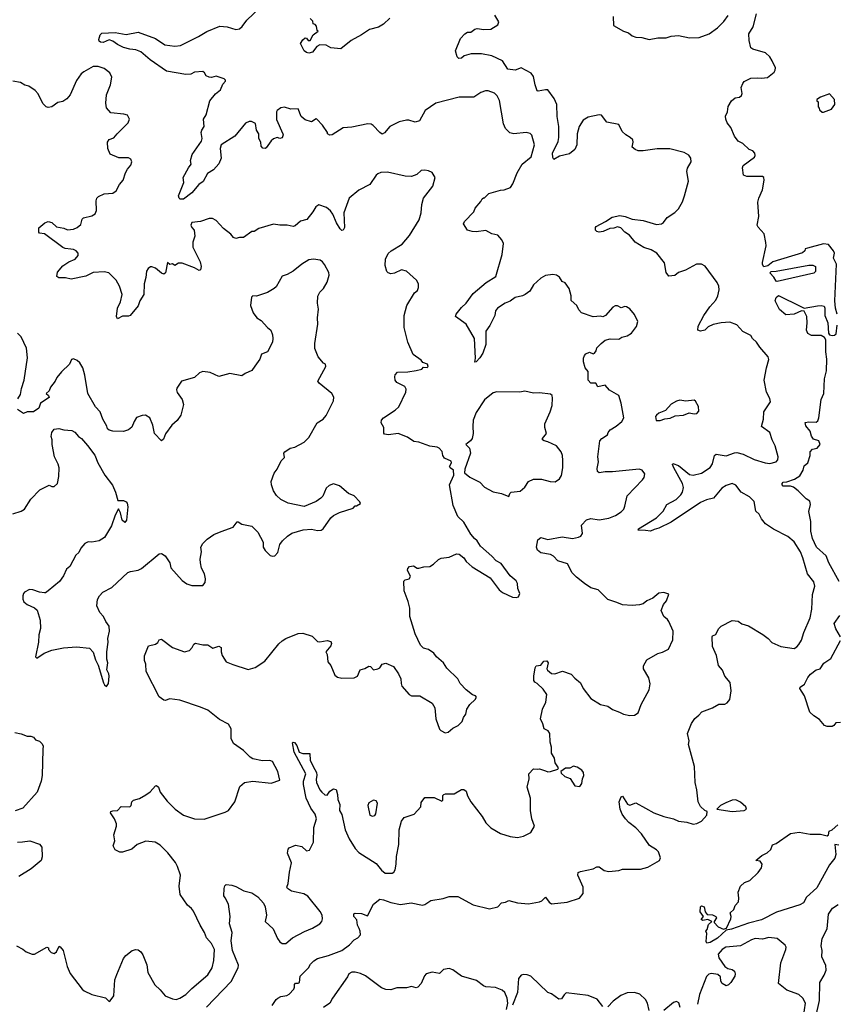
# Model space of a CAD drawing. Extents: x 2086813 to 2278017, y 548126 to 753336.
# Tile 334 of 461: x 2183092 to 2189789, y 714915 to 722990. Entities that reach past the tile are written whole.
import ezdxf

# ---------------------------------------------------------------- set-up
doc = ezdxf.new("R2010")
doc.units = 0

msp = doc.modelspace()

# ---------------------------------------------------------------- linework, layer by layer
at = {"layer": '0CON10XD'}
for points in [[(2186803.6, 721253.6), (2186763.6, 721263.6), (2186733.3, 721315), (2186740, 721335), (2186817.5, 721415), (2186827.5, 721445), (2186875, 721500), (2186885, 721520), (2186895, 721530), (2186905, 721530), (2186940, 721565), (2187035, 721592.5), (2187065, 721593.3), (2187117.5, 721615), (2187135.9, 721644.1), (2187173.1, 721735), (2187213.3, 721805), (2187286.9, 721865), (2187314.2, 721965), (2187291.7, 722041.7), (2187277.7, 722057.7), (2187245, 722063.8), (2187145, 722052.9), (2187113.4, 722063.4), (2187077.6, 722097.6), (2187061.4, 722135), (2187028.3, 722328.3), (2187008, 722365), (2186985, 722386.2), (2186935.7, 722405.7), (2186912.3, 722407.7), (2186875, 722393.3), (2186815.6, 722354.4), (2186697.5, 722355), (2186504, 722305), (2186418, 722245), (2186370.7, 722159.3), (2186335, 722150), (2186285, 722165.8), (2186265, 722165.8), (2186205, 722151.1), (2186127, 722113), (2186085, 722060.8), (2186065, 722051.4), (2186045, 722064.3), (2185992.5, 722122.5), (2185974.4, 722134.4), (2185946.8, 722136.8), (2185815, 722108.1), (2185745, 722104), (2185655, 722046.7), (2185635, 722043.3), (2185617.5, 722055), (2185616.1, 722066.1), (2185576.7, 722125), (2185530, 722175), (2185523, 722177), (2185485, 722152.5), (2185435, 722170), (2185400, 722195), (2185375, 722260), (2185315, 722256.7), (2185263.9, 722273.9), (2185235, 722268), (2185204.3, 722245.7), (2185198.8, 722235), (2185198.3, 722171.7), (2185251.2, 722055), (2185253.8, 722045), (2185245, 722020), (2185225, 722016.7), (2185205, 722023.8), (2185175, 722013.8), (2185155, 721996.7), (2185115, 721940), (2185105, 721933.3), (2185086.1, 721936.1), (2185072.7, 721952.7), (2185070, 721985), (2185053.3, 722015), (2185053.3, 722055), (2185033.3, 722085), (2185025, 722137.5), (2184993.6, 722156.4), (2184975, 722156.2), (2184945, 722141.2), (2184855.8, 722034.2), (2184745, 721962.5), (2184735.5, 721935), (2184743.8, 721855), (2184725, 721808), (2184681.7, 721758.3), (2184632.6, 721727.4), (2184597.6, 721662.4), (2184562.7, 721637.3), (2184505, 721570.8), (2184435, 721517.5), (2184407.7, 721517.7), (2184400, 721525), (2184396.2, 721545), (2184438.8, 721655), (2184433.8, 721695), (2184476, 721774), (2184497.5, 721805), (2184493.3, 721835), (2184506.7, 721885), (2184583.3, 721995), (2184590, 722015), (2184581.2, 722065), (2184586.7, 722085), (2184606.4, 722113.6), (2184601.2, 722175), (2184620.5, 722209.5), (2184650.6, 722325), (2184697.4, 722382.6), (2184738.8, 722415), (2184759.3, 722460.7), (2184780, 722485), (2184780, 722495), (2184770, 722505), (2184705, 722525.8), (2184665, 722516.2), (2184645, 722518.8), (2184620.7, 722530.7), (2184608.8, 722555), (2184595, 722566), (2184525, 722560), (2184495, 722544.3), (2184455, 722541.1), (2184296.6, 722566.6), (2184161.4, 722661.4), (2184085, 722725.5), (2184045, 722742.1), (2183995, 722747.3), (2183945, 722761.3), (2183895, 722786.5), (2183856.2, 722815), (2183826.4, 722823.6), (2183776.7, 722803.3), (2183755, 722806.2), (2183744, 722815), (2183741.7, 722828.3), (2183751.2, 722865), (2183765, 722879.2), (2183875, 722885.4), (2183965, 722869.5), (2184065, 722887.5), (2184205, 722836.7), (2184283.8, 722783.8), (2184365, 722771.8), (2184411.7, 722778.3), (2184558.3, 722851.7), (2184626.2, 722893.8), (2184734.1, 722935.9), (2184795, 722932.3), (2184865, 722908.5), (2184894, 722915), (2184917.8, 722935), (2184954.6, 722985.4), (2185061.8, 723088.2)], [(2189797.5, 720575), (2189782.5, 720625), (2189777.5, 720685), (2189790, 720985), (2189767.5, 721035), (2189773.3, 721075), (2189766.7, 721095), (2189725, 721147.5), (2189685, 721152.5), (2189553, 721117), (2189535, 721110), (2189530, 721095), (2189511.7, 721078.3), (2189270, 721005), (2189227.9, 720972.1), (2189195, 720964.3), (2189185, 720983.3), (2189185, 721000), (2189213.4, 721135), (2189212.3, 721162.3), (2189197.5, 721235), (2189147.9, 721287.9), (2189139.2, 721305), (2189155.3, 721374.7), (2189146.8, 721493.2), (2189153.8, 721525), (2189184.7, 721595), (2189198.8, 721675), (2189195.6, 721695), (2189184.5, 721704.5), (2189054.6, 721704.6), (2189029.2, 721715), (2189020.9, 721775), (2189026.7, 721795), (2189117.3, 721862.7), (2189122.7, 721875), (2189120, 721895), (2189105, 721914.4), (2189075, 721926.5), (2189022.5, 721975), (2188984.6, 721994.6), (2188955, 722035.8), (2188923.6, 722105), (2188895.5, 722145), (2188882.3, 722175), (2188881.5, 722198.5), (2188896.7, 722235), (2188902.6, 722277.4), (2188930.8, 722325), (2188961.2, 722348.8), (2188995, 722355.7), (2189012.4, 722367.6), (2189017.1, 722385), (2189010, 722435), (2189022.1, 722467.9), (2189035, 722482.5), (2189089.1, 722510.9), (2189145, 722514.4), (2189175, 722509.5), (2189225, 722516.9), (2189279.1, 722560.9), (2189288.6, 722575), (2189290, 722595), (2189263.6, 722653.6), (2189245.5, 722685.5), (2189208.2, 722718.2), (2189105, 722747.5), (2189088.3, 722758.3), (2189075, 722820), (2189072.5, 722875), (2189108.1, 722931.9), (2189135, 723036.7)], [(2186128.4, 723001.6), (2186075, 722954.5), (2186035, 722928.2), (2185959.9, 722910.1), (2185896.9, 722865), (2185810.6, 722819.4), (2185725, 722751.1), (2185645, 722760), (2185605, 722780), (2185555, 722782.9), (2185529.1, 722770.9), (2185495, 722722.5), (2185465, 722716), (2185445, 722720), (2185424.2, 722734.2), (2185396.7, 722795), (2185413.3, 722825), (2185435, 722840), (2185445, 722837.5), (2185458.3, 722818.3), (2185475, 722820), (2185500, 722865), (2185540, 722895), (2185532.5, 722902.5), (2185527, 722937), (2185515, 722950), (2185500, 722955), (2185497, 722977), (2185475, 723000)], [(2187582.5, 715752.5), (2187683.6, 715786.4), (2187712.5, 715825), (2187713.3, 715875), (2187670, 715975), (2187672.5, 715995), (2187692.5, 716005), (2187795, 716026), (2187826.4, 716043.6), (2187845, 716042.5), (2187885, 716012.5), (2187925, 716003.3), (2188005, 716013.8), (2188036.4, 716023.6), (2188185, 716022.5), (2188245, 716040), (2188340, 716095), (2188348, 716115), (2188330.8, 716165), (2188315, 716181.4), (2188257.8, 716217.8), (2188192.1, 716312.1), (2188145, 716361.4), (2188087.5, 716405), (2188060, 716435), (2188032.5, 716475), (2188017.1, 716515), (2188009.4, 716575), (2188024.4, 716615.6), (2188035, 716622.5), (2188076.4, 716556.4), (2188095, 716547.5), (2188145, 716567.5), (2188225, 716522.5), (2188292.5, 716485), (2188375, 716454.3), (2188455, 716437.5), (2188495, 716417.5), (2188565, 716410), (2188615, 716393.3), (2188645, 716398.8), (2188685, 716416.7), (2188727.5, 716465), (2188730, 716495), (2188710, 716505), (2188675, 716537.5), (2188656.7, 716575), (2188646.2, 716675), (2188630.8, 716735), (2188625.8, 716865.8), (2188577.5, 717045), (2188582.5, 717075), (2188568.8, 717135), (2188601.2, 717218.8), (2188630.3, 717259.7), (2188662.5, 717285), (2188687.5, 717315), (2188775, 717346.7), (2188825, 717377.5), (2188875, 717377.5), (2188895, 717387.5), (2188915.9, 717414.1), (2188926.2, 717485), (2188918.8, 717555), (2188876.2, 717605), (2188856, 717655), (2188824.2, 717695), (2188806, 717775), (2188775, 717850), (2188770.7, 717929.3), (2188773.9, 717936.1), (2188801.7, 717948.3), (2188823.8, 717995), (2188844.2, 718015.8), (2188935, 718063.8), (2188985, 718056.7), (2189015, 718036.2), (2189069.7, 718019.7), (2189187.6, 717947.6), (2189231.2, 717915), (2189261.3, 717881.3), (2189335, 717850.8), (2189445, 717834.3), (2189465, 717846), (2189480.8, 717865), (2189505, 717901.2), (2189523.4, 717965), (2189575.4, 718085), (2189589.6, 718155), (2189594.4, 718275), (2189614.5, 718345), (2189605, 718378.8), (2189554.4, 718445), (2189516, 718576), (2189495.5, 718625), (2189445, 718706.9), (2189392.1, 718752.1), (2189275, 718812), (2189208, 718855), (2189175.7, 718895.7), (2189155.6, 718935.6), (2189130.5, 718960.5), (2189115, 719038.8), (2189076.8, 719076.8), (2189008, 719115), (2188965, 719172.9), (2188935, 719186.7), (2188885, 719170.6), (2188850.7, 719149.3), (2188783.5, 719066.5), (2188725, 719053.1), (2188675, 719031.4), (2188435, 718867.8), (2188335, 718818.8), (2188295, 718810), (2188265, 718796), (2188225, 718801.9), (2188165, 718802.5), (2188166.7, 718815), (2188314.7, 718905.3), (2188369.4, 718960.6), (2188400.6, 719015), (2188475.6, 719055), (2188515, 719093.3), (2188528.5, 719115), (2188535.3, 719154.7), (2188526.9, 719185), (2188457.3, 719315), (2188447, 719343), (2188450, 719350), (2188495, 719333.3), (2188585, 719260.5), (2188615, 719254.5), (2188685, 719270), (2188755, 719318.6), (2188772.8, 719347.2), (2188789.4, 719415), (2188805, 719428.1), (2188885, 719413.8), (2188955, 719438.5), (2188975, 719439.6), (2189025, 719427.7), (2189115, 719381.8), (2189205, 719354.5), (2189245, 719349.5), (2189295, 719363.1), (2189308.8, 719381.2), (2189312.5, 719405), (2189287.1, 719495), (2189262.5, 719545), (2189244.3, 719605), (2189175.8, 719655), (2189192.5, 719715), (2189195.8, 719775), (2189250, 719855), (2189245, 719882.5), (2189218, 719935), (2189197.5, 720035), (2189216, 720135), (2189236.1, 720203.9), (2189230, 720225), (2189162, 720305), (2189136, 720345), (2189103.3, 720375), (2189089.3, 720399.3), (2189022.7, 720432.7), (2188975, 720488.8), (2188915, 720509.2), (2188845, 720504.4), (2188780.6, 720489.4), (2188739.3, 720470.7), (2188710, 720445), (2188675.6, 720435.6), (2188653.2, 720443.2), (2188656.1, 720476.1), (2188704.3, 720565), (2188752.5, 720635), (2188800.9, 720689.1), (2188818, 720725), (2188828, 720775), (2188826, 720805), (2188812.5, 720835), (2188715, 720968.8), (2188685, 720984.2), (2188643.9, 720983.9), (2188552.9, 720937.1), (2188495, 720915.6), (2188465, 720891.5), (2188415, 720886.7), (2188395, 720917.5), (2188381.4, 720995), (2188316.7, 721075), (2188272, 721102), (2188211.1, 721121.1), (2188141.2, 721165), (2188092.7, 721222.7), (2188055, 721246.2), (2188022.1, 721282.1), (2187995, 721290.8), (2187965, 721280), (2187931.3, 721278.7), (2187878.1, 721251.9), (2187845, 721246.4), (2187825, 721252.1), (2187814.3, 721264.3), (2187814.1, 721285), (2187820.6, 721295), (2187896.1, 721333.9), (2187950.2, 721369.8), (2188013.1, 721383.1), (2188057, 721377), (2188115, 721352.9), (2188205, 721343.1), (2188315, 721310), (2188355, 721316.7), (2188373, 721327), (2188403.6, 721366.4), (2188465, 721407.5), (2188495, 721440), (2188527.5, 721495), (2188545.8, 721545), (2188577, 721667), (2188562.5, 721745), (2188568.3, 721771.7), (2188598.8, 721825), (2188596.2, 721855), (2188579.5, 721879.5), (2188540.5, 721900.5), (2188425, 721930), (2188319.1, 721930.9), (2188205, 721914.4), (2188165, 721915.8), (2188140, 721925), (2188114.2, 721944.2), (2188123.8, 721985), (2188121.2, 722005), (2188100, 722025), (2188064.4, 722045), (2188034.2, 722074.2), (2188005, 722130.6), (2187908.8, 722148.8), (2187865, 722206.2), (2187845, 722210.3), (2187755, 722190.3), (2187713.7, 722166.3), (2187680, 722115), (2187663.2, 722053.2), (2187661.4, 721965), (2187643.8, 721925), (2187601.1, 721888.9), (2187520.4, 721869.6), (2187473.9, 721843.9), (2187465, 721860), (2187462.9, 721895), (2187507.7, 721992.3), (2187513.8, 722025), (2187513.3, 722115), (2187500.4, 722195), (2187497.3, 722295), (2187475, 722342.5), (2187425, 722413.8), (2187404.1, 722415.9), (2187345, 722402.5), (2187335, 722406.7), (2187319.2, 722455), (2187307.5, 722525), (2187288.3, 722551.7), (2187205, 722596.2), (2187155, 722575.8), (2187095, 722583.8), (2187053, 722653), (2186965, 722694.2), (2186878.8, 722708.8), (2186795, 722710), (2186736.4, 722693.6), (2186715, 722673.3), (2186693, 722673), (2186680, 722685), (2186667.5, 722735), (2186706.7, 722835), (2186742.5, 722875), (2186765, 722886.7), (2186791.7, 722888.3), (2186825, 722913.3), (2186845, 722918.8), (2186898.3, 722908.3), (2186955, 722911.2), (2187013, 722947), (2187021.7, 722971.7), (2186988.3, 723028.3)], [(2187959.6, 723015), (2187963.6, 722943.6), (2188043.8, 722895), (2188085, 722882.5), (2188116.6, 722856.6), (2188145, 722845.6), (2188195, 722842.9), (2188255, 722827.5), (2188325, 722841.8), (2188395, 722842.2), (2188435, 722854.4), (2188495, 722860.8), (2188585, 722840), (2188665, 722842.9), (2188746.2, 722875), (2188815, 722922), (2188866, 722974), (2188902.9, 723025)], [(2183512.3, 721107.7), (2183465, 721112.9), (2183445, 721120.8), (2183295, 721232.5), (2183255, 721240), (2183248.3, 721248.3), (2183248.3, 721281.7), (2183297.5, 721325), (2183325, 721335.8), (2183355, 721325.8), (2183395, 721290.8), (2183455, 721279.4), (2183485, 721267.1), (2183535, 721272.9), (2183565, 721284.4), (2183595, 721311.2), (2183604, 721355), (2183615, 721364), (2183685, 721380.8), (2183712.5, 721397.5), (2183722.5, 721425), (2183720, 721505), (2183726, 721525), (2183739.1, 721540.9), (2183785, 721562), (2183855, 721566.2), (2183885, 721586.2), (2183912.2, 721637.8), (2183941.2, 721675), (2183961.2, 721735), (2183975.9, 721764.1), (2184005, 721796.7), (2184012, 721825), (2184003.8, 721845), (2183985, 721857.5), (2183905, 721856.2), (2183835, 721886.2), (2183815.6, 721935), (2183812.9, 721985), (2183825, 722006.7), (2183865, 722020), (2183891.2, 722055), (2183982.5, 722145), (2183993.3, 722175), (2183976.1, 722206.1), (2183945.9, 722215.9), (2183840, 722225), (2183805, 722267.5), (2183799.4, 722305), (2183804.3, 722375), (2183835.9, 722455.9), (2183848, 722518), (2183831.2, 722555), (2183785, 722590.8), (2183735, 722606), (2183693.9, 722606.1), (2183617.7, 722562.3), (2183596.7, 722545), (2183559.3, 722490.7), (2183507.5, 722375), (2183479.3, 722340.7), (2183445, 722320), (2183405, 722310), (2183355, 722276.7), (2183325, 722270), (2183310, 722275), (2183281.7, 722301.7), (2183245, 722382.5), (2183220.5, 722410.5), (2183166.1, 722446.1), (2183135, 722452.5), (2183100, 722475), (2183035, 722486.2)], [(2189685, 722232.5), (2189750, 722255), (2189776.4, 722293.6), (2189773.3, 722335), (2189735, 722381.2), (2189660, 722355), (2189630, 722335), (2189630, 722325), (2189640, 722315), (2189640, 722275), (2189650, 722265), (2189651.7, 722251.7), (2189672.5, 722232.5), (2189685, 722232.5)], [(2183065, 715393.8), (2183118.3, 715368.3), (2183145, 715346.7), (2183195, 715326.2), (2183215, 715327.5), (2183315, 715382.5), (2183328.8, 715378.8), (2183330, 715365), (2183350.9, 715340.9), (2183375, 715331.4), (2183394.2, 715345), (2183415, 715392.5), (2183425, 715387.5), (2183450, 715355), (2183481.2, 715225), (2183506.4, 715166.4), (2183605, 715040), (2183622.5, 715025), (2183685, 714996.2), (2183795, 714968), (2183825, 714937.5), (2183835, 714942.5), (2183864.1, 714985.9), (2183872.5, 715115), (2183889.3, 715160.7), (2183945, 715290), (2183962, 715315), (2184015, 715356), (2184045, 715363.8), (2184065, 715361.2), (2184086.7, 715345), (2184101.7, 715321.7), (2184135, 715237.5), (2184144.2, 715175), (2184200.8, 715075), (2184244, 715035), (2184285, 714984.2), (2184345, 714959.2), (2184375, 714954), (2184405.6, 714964.4), (2184455, 714994.2), (2184504.7, 715045.3), (2184635, 715157.5), (2184671.9, 715215), (2184685.5, 715275), (2184689.1, 715365), (2184665, 715412.9), (2184625, 715461.2), (2184608.9, 715505), (2184571.5, 715565), (2184518.3, 715678.3), (2184501.7, 715701.7), (2184469.2, 715729.2), (2184409.5, 715815), (2184401.1, 715885), (2184410.9, 715975), (2184387.5, 716045), (2184368.9, 716078.9), (2184307.9, 716157.9), (2184245, 716221.1), (2184203.7, 716243.7), (2184125.8, 716254.2), (2184055, 716226.2), (2184011.7, 716188.3), (2183935, 716162.5), (2183913, 716163), (2183875, 716182.5), (2183860, 716215), (2183872.5, 716255), (2183864.1, 716305.9), (2183886.7, 716375), (2183886.7, 716395), (2183870, 716435), (2183837.5, 716485), (2183840, 716495), (2183857, 716503), (2183895, 716503.3), (2183925, 716536.2), (2183996.1, 716533.9), (2184006.7, 716545), (2184013.3, 716575), (2184025, 716590), (2184075.9, 716604.1), (2184127.3, 716632.7), (2184161.7, 716658.3), (2184205, 716707.5), (2184215, 716710), (2184230, 716695), (2184244.2, 716654.2), (2184301.3, 716581.3), (2184368, 716515), (2184435, 716466.9), (2184527, 716437), (2184605, 716434), (2184778.8, 716491.2), (2184804.2, 716505.8), (2184857.1, 716575), (2184898.8, 716701.2), (2184935, 716734), (2185004.2, 716745.8), (2185155, 716728.1), (2185225, 716753.3), (2185210, 716825), (2185165, 716906), (2185145, 716915.8), (2185085, 716911.9), (2185005, 716927.1), (2184982, 716942), (2184927.8, 716997.8), (2184845.8, 717055), (2184827.1, 717095), (2184827.1, 717175), (2184805, 717212), (2184730.2, 717250.2), (2184635, 717326.2), (2184575, 717351.2), (2184405, 717410), (2184325, 717420), (2184285, 717406), (2184275, 717408), (2184235, 717438), (2184129.2, 717645), (2184127.5, 717705), (2184116, 717735), (2184116.1, 717773.9), (2184150, 717855), (2184205, 717867.5), (2184225, 717882.5), (2184237, 717903), (2184255, 717908.8), (2184345, 717840.8), (2184445, 717806.2), (2184485, 717817.5), (2184508.3, 717841.7), (2184520.7, 717869.3), (2184533.8, 717876.2), (2184595, 717862), (2184635, 717863.8), (2184676.4, 717836.4), (2184725, 717852.5), (2184745, 717840), (2184743.6, 717806.4), (2184752, 717775), (2184785, 717722.5), (2184840.7, 717700.7), (2184965, 717660), (2185023.6, 717676.4), (2185101.7, 717728.3), (2185218.3, 717871.7), (2185245, 717895.8), (2185275, 717914.3), (2185377.5, 717955), (2185415, 717960), (2185490, 717935), (2185535, 717890), (2185555, 717888), (2185615, 717899.2), (2185645, 717890), (2185650, 717875), (2185644.2, 717855.8), (2185602.5, 717805), (2185613, 717783), (2185620, 717725), (2185643.8, 717695), (2185677.5, 717615), (2185698.3, 717598.3), (2185735, 717590), (2185836.4, 717593.6), (2185863.3, 717606.7), (2185885, 717657.5), (2185921.7, 717668.3), (2185955, 717687.5), (2185970, 717685), (2185995, 717657.5), (2186030, 717665), (2186045.9, 717674.1), (2186066.4, 717703.6), (2186095, 717713.3), (2186156.7, 717685), (2186200, 717625), (2186218.8, 717585), (2186220, 717545), (2186227.5, 717525), (2186285.9, 717455.9), (2186305, 717443.8), (2186375, 717446.2), (2186476.2, 717385), (2186497, 717347), (2186504.2, 717255), (2186535, 717172.5), (2186545, 717160), (2186580.7, 717140.7), (2186605, 717147.5), (2186645, 717180), (2186688.8, 717201.2), (2186722.5, 717235), (2186733.3, 717266.7), (2186752.5, 717295), (2186760, 717335), (2186783.3, 717375), (2186827.5, 717415), (2186837.5, 717435), (2186830, 717445), (2186805, 717452.5), (2186753, 717493), (2186703.8, 717545), (2186686.2, 717585), (2186595, 717671.2), (2186568, 717715), (2186510, 717765), (2186488.8, 717795), (2186445, 717824.3), (2186405, 717837.1), (2186380.2, 717860.2), (2186335, 717952.5), (2186293.3, 718095), (2186293.3, 718165), (2186279.3, 718219.3), (2186246.7, 718305), (2186243.3, 718385), (2186255, 718397.5), (2186286.1, 718403.9), (2186297, 718423), (2186273.3, 718475), (2186275, 718490), (2186290, 718505), (2186321.7, 718511.7), (2186353, 718493), (2186365, 718492.5), (2186407, 718503), (2186455, 718506.2), (2186485.6, 718524.4), (2186526.4, 718563.6), (2186550, 718575), (2186615, 718583.3), (2186675, 718610), (2186695.9, 718605.9), (2186735, 718577.5), (2186755, 718547.5), (2186804.2, 718504.2), (2186951.7, 718411.7), (2187023.8, 718315), (2187051.2, 718291.2), (2187135, 718253.8), (2187165, 718250), (2187183, 718257), (2187193.3, 718285), (2187178.8, 718325), (2187176, 718365), (2187165, 718386.7), (2187115, 718430), (2187039.7, 718529.7), (2187000.9, 718550.9), (2186965, 718591.2), (2186871.1, 718671.1), (2186843.3, 718715), (2186822.5, 718735), (2186791.7, 718771.7), (2186735, 718870), (2186685, 718916.2), (2186647.5, 719005), (2186616.7, 719175), (2186652, 719255), (2186650, 719295), (2186623.6, 719313.6), (2186617.5, 719325), (2186632.5, 719355), (2186630, 719370), (2186575, 719393.8), (2186563.8, 719415), (2186558.3, 719448.3), (2186532.5, 719475), (2186515, 719483.3), (2186455, 719492.5), (2186366.4, 719526.4), (2186325, 719531.2), (2186272.5, 719565), (2186195, 719597.5), (2186115.8, 719584.2), (2186085, 719591.2), (2186078.3, 719598.3), (2186078.8, 719645), (2186056.2, 719685), (2186058.6, 719705), (2186075, 719724.2), (2186172.5, 719787.5), (2186201.2, 719815), (2186258, 719935), (2186260.7, 719960.7), (2186251.7, 719981.7), (2186186.2, 720015), (2186170.8, 720035), (2186168.3, 720061.7), (2186172, 720078), (2186191.7, 720098.3), (2186275, 720101.4), (2186345, 720112), (2186390, 720125), (2186405, 720140), (2186435, 720137.5), (2186442.5, 720145), (2186437.5, 720165), (2186399.3, 720179.3), (2186385, 720196.7), (2186318.8, 720245), (2186275.8, 720345), (2186246.4, 720465), (2186246.7, 720565), (2186267.1, 720645), (2186330.8, 720749.2), (2186355, 720770), (2186363.3, 720795), (2186362.5, 720825), (2186346.7, 720855), (2186265, 720928.6), (2186225, 720937.5), (2186165, 720911.2), (2186135, 720906.7), (2186115, 720913.3), (2186104.3, 720924.3), (2186090.8, 720975), (2186091.4, 721025), (2186115, 721073.8), (2186138.8, 721095), (2186230.2, 721149.8), (2186289.1, 721220.9), (2186367.7, 721347.7), (2186384.6, 721405), (2186389.5, 721475), (2186404.4, 721525), (2186480, 721625), (2186500, 721695), (2186476.1, 721736.1), (2186445, 721751.2), (2186415, 721756.7), (2186385, 721753.3), (2186350.7, 721719.3), (2186305, 721704.2), (2186255, 721707.1), (2186109.1, 721739.1), (2186055, 721737.5), (2186028.8, 721725), (2186015.7, 721714.3), (2185965, 721638), (2185875, 721591.5), (2185794, 721526), (2185751.4, 721405), (2185755.8, 721285), (2185745, 721263.3), (2185735, 721261.2), (2185721.2, 721275), (2185690, 721325), (2185660.6, 721395), (2185641.1, 721421.1), (2185608.7, 721448.7), (2185545, 721471.2), (2185521.2, 721455), (2185496, 721415), (2185447.3, 721352.7), (2185395, 721336.7), (2185351.7, 721298.3), (2185335, 721294), (2185285, 721306.2), (2185226.1, 721303.9), (2185175, 721314.2), (2185055, 721277.5), (2185016.4, 721253.6), (2184995, 721252.5), (2184927.5, 721205), (2184895, 721204), (2184865, 721194.2), (2184845, 721204), (2184825, 721230.8), (2184765, 721277.5), (2184704.3, 721344.3), (2184675, 721360.8), (2184645, 721360.8), (2184575, 721336), (2184505, 721326.7), (2184496.7, 721305), (2184503.3, 721285), (2184523.3, 721263.3), (2184527.5, 721215), (2184512.9, 721165), (2184511.9, 721125), (2184572, 721005), (2184580.8, 720965), (2184575, 720937.5), (2184565, 720933.8), (2184525.5, 720955.5), (2184425, 720994.3), (2184395, 720992.9), (2184365, 720974), (2184345, 720987.5), (2184323, 720983), (2184305, 721000), (2184287, 720913), (2184275, 720903.3), (2184255, 720910), (2184205, 720951.2), (2184175, 720963.3), (2184165, 720963.3), (2184145, 720950), (2184132.9, 720927.1), (2184127.5, 720875), (2184112.5, 720825), (2184110.8, 720735), (2184078, 720685), (2184065, 720642.5), (2183997.5, 720565), (2183985, 720558.8), (2183935, 720558), (2183895, 720537.5), (2183886.7, 720555), (2183894.3, 720625), (2183920, 720675), (2183932, 720735), (2183910, 720805), (2183885, 720853.3), (2183822.9, 720912.9), (2183785, 720921.4), (2183695, 720916), (2183635, 720887.5), (2183515, 720861.4), (2183467.7, 720872.3), (2183412.9, 720872.9), (2183396.7, 720885), (2183401.7, 720918.3), (2183445, 720970.8), (2183495, 721004.2), (2183546.7, 721025), (2183571.2, 721055), (2183571.2, 721075), (2183556.7, 721095), (2183535, 721106), (2183512.3, 721107.7)], [(2184625, 714890.8), (2184827.6, 715102.4), (2184884.4, 715215), (2184886.9, 715235), (2184837.3, 715355), (2184826.5, 715435), (2184834.4, 715505), (2184812.2, 715575), (2184818.1, 715635), (2184805.6, 715735), (2184778.3, 715788.3), (2184768, 715805), (2184768.9, 715865), (2184774, 715886), (2184785, 715897.5), (2184832.9, 715892.9), (2184865, 715881.2), (2184930, 715845), (2184995, 715830), (2185045, 715796.7), (2185092, 715745), (2185106, 715715), (2185116, 715645), (2185106, 715595), (2185172, 715535), (2185205.5, 715455.5), (2185225, 715426.2), (2185245, 715414.4), (2185275, 715412.9), (2185330.9, 715459.1), (2185428.3, 715511.7), (2185495, 715539.2), (2185553.8, 715575), (2185570.8, 715595), (2185575.7, 715615), (2185571.9, 715645), (2185555.5, 715675), (2185455, 715803.3), (2185421.7, 715821.7), (2185322.7, 715842.7), (2185290, 715865), (2185283.3, 715875), (2185293, 715907), (2185305, 716000), (2185322, 716075), (2185290, 716155), (2185293, 716187), (2185303, 716197), (2185355, 716220), (2185405, 716210), (2185444.2, 716174.2), (2185469.7, 716180.3), (2185502.9, 716245), (2185504.4, 716365), (2185527.1, 716435), (2185515.4, 716475.4), (2185480.4, 716525), (2185442.4, 716605), (2185418.9, 716718.9), (2185420, 716745), (2185438.6, 716805), (2185343.5, 716983.5), (2185330.5, 717059.5), (2185335, 717066.2), (2185345, 717061.2), (2185365, 717038), (2185385, 716982), (2185415, 716972.5), (2185473, 716973), (2185475.8, 716915), (2185511.8, 716841.8), (2185526.7, 716815), (2185530, 716795), (2185522.5, 716757.5), (2185527.1, 716735), (2185553.1, 716673.1), (2185570, 716655), (2185595, 716633.8), (2185615, 716630), (2185637, 716663), (2185665, 716682.5), (2185687, 716677), (2185698.8, 716635), (2185700.8, 716595), (2185717.1, 716555), (2185714.4, 716505), (2185735, 716472.5), (2185760.8, 716345), (2185795, 716272), (2185842.8, 716192.8), (2185875, 716160.8), (2186015, 716068.8), (2186058.8, 716015), (2186090, 715990), (2186148.3, 715991.7), (2186161.2, 715998.8), (2186172.3, 716017.7), (2186180.8, 716065), (2186182.7, 716127.3), (2186200.8, 716225), (2186203.6, 716345), (2186225, 716416.2), (2186245, 716446.2), (2186326.7, 716475), (2186356.2, 716505), (2186383.3, 716535), (2186385, 716570), (2186415, 716610), (2186491.7, 716611.7), (2186555, 716580), (2186561.7, 716588.3), (2186563, 716627), (2186570, 716635), (2186585, 716640), (2186655, 716640), (2186715, 716677.5), (2186735, 716677.5), (2186753.6, 716663.6), (2186764.1, 716624.1), (2186793.3, 716575), (2186885.5, 716455.5), (2186915, 716403.8), (2186955, 716362), (2187035, 716316.9), (2187115, 716290.8), (2187174.1, 716284.1), (2187225, 716294), (2187285.5, 716324.5), (2187314.2, 716375), (2187293.1, 716435), (2187281.4, 716505), (2187282.5, 716605), (2187254, 716695), (2187270, 716765), (2187268.8, 716805), (2187305, 716846.2), (2187335, 716842.5), (2187355, 716846.7), (2187405, 716828.8), (2187425, 716822), (2187446.1, 716823.9), (2187507, 716843), (2187510, 716855), (2187483.3, 716895), (2187478.8, 716935), (2187453.3, 716975), (2187454, 717025), (2187444.1, 717064.1), (2187441.2, 717135), (2187427.7, 717157.7), (2187393.3, 717175), (2187383.8, 717215), (2187364, 717255), (2187379.2, 717335), (2187406.6, 717393.4), (2187414.2, 717455), (2187385, 717500), (2187335, 717546.2), (2187316.1, 717556.1), (2187309.5, 717569.5), (2187308, 717605), (2187319.2, 717675), (2187328.8, 717691.2), (2187365, 717696.2), (2187392, 717728), (2187415, 717732.5), (2187426.7, 717715), (2187416.7, 717665), (2187420, 717655), (2187455, 717626.7), (2187480, 717625), (2187545, 717646.7), (2187615, 717623.8), (2187645, 717590), (2187691.7, 717551.7), (2187714, 717505), (2187775, 717422), (2187855, 717374), (2187915, 717360.8), (2187955, 717334), (2188010.8, 717310.8), (2188045, 717293.8), (2188096.1, 717283.9), (2188135, 717286.2), (2188165.5, 717304.5), (2188188.6, 717375), (2188255.7, 717495), (2188263.9, 717543.9), (2188252.7, 717592.7), (2188208, 717665), (2188208.3, 717691.7), (2188235, 717740), (2188327, 717793), (2188365, 717802.5), (2188412.7, 717827.3), (2188448, 717905), (2188451.2, 717975), (2188415.7, 718055.7), (2188405, 718071.2), (2188374.2, 718094.2), (2188352.5, 718145), (2188371.2, 718195), (2188396.2, 718225), (2188415, 718280), (2188375, 718291.2), (2188335, 718286), (2188284.2, 718245.8), (2188235, 718223.8), (2188205, 718200), (2188175, 718191.4), (2188115, 718186.7), (2188035, 718191.4), (2187990.6, 718210.6), (2187915, 718233.8), (2187837.5, 718315), (2187775, 718331.2), (2187723.3, 718365), (2187658, 718418), (2187624.6, 718454.6), (2187585, 718528.8), (2187505, 718552), (2187469.3, 718589.3), (2187445, 718603.1), (2187365, 718617.1), (2187340.2, 718640.2), (2187330, 718665), (2187342.2, 718725), (2187365, 718742.2), (2187425, 718725.7), (2187540.3, 718749.7), (2187625, 718734.6), (2187675, 718745.6), (2187693.8, 718755), (2187706.7, 718775), (2187700, 718845), (2187741.2, 718888.8), (2187775, 718898.8), (2187845, 718887.5), (2187925, 718903.1), (2187980, 718925), (2188026.2, 718955), (2188046.2, 718975), (2188055, 719000), (2188074.5, 719085.5), (2188198.8, 719215), (2188213.3, 719235), (2188220, 719265), (2188197.5, 719295), (2188173, 719303), (2187955, 719283.3), (2187895, 719283.3), (2187845, 719273.3), (2187830, 719285), (2187828.3, 719308.3), (2187838.8, 719365), (2187834.2, 719405), (2187851.2, 719535), (2187865.9, 719554.1), (2187912.5, 719585), (2187917.5, 719605), (2187935, 719626.7), (2187985, 719656.7), (2188030, 719695), (2188046.7, 719725), (2188026, 719845), (2188005, 719907.5), (2187930.7, 719950.7), (2187895, 719992.5), (2187835, 719980), (2187818.3, 720008.3), (2187775, 720010), (2187753.8, 720035), (2187753.3, 720105), (2187731.2, 720135), (2187717.5, 720185), (2187716.7, 720215), (2187723.3, 720235), (2187735, 720250), (2187765, 720262.5), (2187795, 720250), (2187806.1, 720253.9), (2187820, 720275), (2187825, 720300), (2187860, 720335), (2187895, 720362.5), (2187935, 720372.5), (2188005, 720370), (2188030, 720385), (2188075, 720396.7), (2188109.5, 720420.5), (2188150, 720475), (2188162.5, 720515), (2188133.6, 720573.6), (2188095, 720617.5), (2188070, 720635), (2188055, 720636.7), (2188025, 720627.5), (2187995, 720642.5), (2187975, 720642.5), (2187957, 720633), (2187896.4, 720563.6), (2187875, 720552.5), (2187855, 720557.5), (2187795, 720552.5), (2187700, 720585), (2187679.3, 720609.3), (2187662.5, 720645), (2187616.1, 720686.1), (2187614.3, 720725), (2187600, 720785), (2187565, 720833.3), (2187542.3, 720842.3), (2187518.3, 720878.3), (2187495, 720896), (2187465, 720899.2), (2187405, 720890.8), (2187365, 720870.8), (2187306, 720815), (2187275.4, 720764.6), (2187238, 720735), (2187215, 720724.4), (2187155, 720712.5), (2187115, 720682), (2187074.5, 720665.5), (2187010, 720625), (2186995, 720602.5), (2186988, 720565), (2186976.9, 720543.1), (2186947.5, 720482.5), (2186916.2, 720435), (2186916, 720325), (2186891.1, 720255), (2186865, 720215.8), (2186835, 720183.8), (2186825, 720182.5), (2186830.8, 720215), (2186822.5, 720375), (2186753.9, 720493.9), (2186666.7, 720555), (2186673.3, 720575), (2186715, 720628.8), (2186755, 720666.2), (2186811.2, 720745), (2186918.6, 720835), (2186997.1, 720885), (2187048.6, 721065), (2187061.2, 721155), (2187047.5, 721185), (2187013, 721223), (2186965, 721233.3), (2186915, 721260), (2186835, 721250), (2186803.6, 721253.6)], [(2183035, 718936.7), (2183105, 718960), (2183132, 718975), (2183183.2, 719056.8), (2183257.5, 719135), (2183335, 719173.8), (2183355, 719162), (2183375, 719162.5), (2183402.5, 719185), (2183414.4, 719245), (2183415.8, 719315.8), (2183408.8, 719345), (2183377.5, 719405), (2183358.6, 719505), (2183360, 719545), (2183351.2, 719571.2), (2183356.2, 719605), (2183375, 719632.5), (2183413.6, 719636.4), (2183455, 719626), (2183520.3, 719620.3), (2183545, 719606), (2183575, 719572), (2183598.8, 719555), (2183647.3, 719497.3), (2183708.8, 719418.8), (2183732, 719355), (2183791.4, 719255), (2183852.4, 719172.4), (2183878, 719115), (2183896.7, 719046.7), (2183945, 719047.3), (2183965, 719037.1), (2183973.8, 719025), (2183978.4, 718995), (2183967.3, 718885), (2183955, 718867.5), (2183932.9, 718885), (2183919.2, 718945), (2183901.7, 718978.3), (2183875, 718927.5), (2183845, 718840), (2183786.8, 718743.2), (2183745, 718716.2), (2183683.6, 718706.4), (2183655, 718708), (2183626.7, 718695), (2183593.3, 718655), (2183578.3, 718621.7), (2183551.7, 718598.3), (2183502.5, 718505), (2183477, 718483), (2183451.2, 718428.8), (2183418.8, 718381.2), (2183326.7, 718305), (2183305, 718290), (2183295, 718290), (2183253.9, 718293.9), (2183200, 718315), (2183173.9, 718316.1), (2183132.5, 718295), (2183122.5, 718285), (2183117.5, 718265), (2183117, 718237), (2183127.5, 718215), (2183153.9, 718193.9), (2183215, 718166.7), (2183235, 718147.5), (2183261.2, 718065), (2183263.6, 717996.4), (2183248.8, 717945), (2183246.1, 717883.9), (2183222.5, 717765), (2183233, 717753), (2183294.3, 717795.7), (2183355, 717819.2), (2183452.7, 717837.3), (2183557.7, 717847.7), (2183665, 717836.7), (2183693.9, 717803.9), (2183715, 717740), (2183737, 717697), (2183780.5, 717550.5), (2183787.5, 717535), (2183805, 717522.5), (2183821.2, 717545), (2183826, 717605), (2183823.8, 717625), (2183808.3, 717658.3), (2183815.8, 717715), (2183806.2, 717745), (2183806, 717805), (2183818.6, 717885), (2183814.2, 717915), (2183830, 717975), (2183825.6, 718015), (2183798, 718055), (2183780, 718095), (2183749.3, 718129.3), (2183723.9, 718183.9), (2183731.2, 718235), (2183746.2, 718265), (2183774.4, 718295.6), (2183847.9, 718332.1), (2183980, 718455), (2184000, 718465), (2184065, 718474.2), (2184092.1, 718487.9), (2184235, 718610), (2184255, 718612.5), (2184285, 718592.5), (2184322.5, 718535), (2184332.5, 718495), (2184425, 718391.2), (2184464.3, 718364.3), (2184505, 718348.8), (2184595, 718350), (2184612.5, 718375), (2184617.5, 718405), (2184608, 718445), (2184583, 718493), (2184574.4, 718534.4), (2184573.1, 718565), (2184582.5, 718625), (2184579.2, 718665), (2184595, 718694), (2184630.9, 718729.1), (2184685, 718768), (2184745, 718792), (2184842.3, 718827.7), (2184875, 718872.5), (2184885, 718872.5), (2184915, 718852.5), (2184995, 718837.5), (2185046.1, 718786.1), (2185090, 718705), (2185090, 718665), (2185105, 718637.5), (2185146.4, 718596.4), (2185165, 718590), (2185185, 718593.3), (2185209.5, 718620.5), (2185226.7, 718685), (2185246.7, 718715), (2185287.5, 718755), (2185325, 718780), (2185416.4, 718806.4), (2185485, 718811.2), (2185535, 718801.2), (2185565, 718803.3), (2185580, 718815), (2185644.4, 718905.6), (2185665, 718924), (2185715, 718948), (2185826.2, 718983.8), (2185845, 719002.5), (2185855, 719002.5), (2185888.3, 719021.7), (2185882.5, 719035), (2185835, 719083.8), (2185790, 719105), (2185715, 719166.7), (2185665, 719183.3), (2185629.3, 719170.7), (2185605, 719147.5), (2185578.3, 719081.7), (2185562.5, 719065), (2185525, 719040), (2185426.4, 718996.4), (2185294.2, 719024.2), (2185234.2, 719054.2), (2185198.3, 719088.3), (2185173.3, 719125), (2185156.2, 719175), (2185156.1, 719203.9), (2185178.8, 719271.2), (2185203.8, 719305), (2185237.7, 719372.3), (2185265, 719400), (2185260, 719435), (2185267.5, 719445), (2185310, 719475), (2185350, 719485), (2185426.1, 719523.9), (2185465, 719562.5), (2185532.5, 719685), (2185582.5, 719715), (2185606.2, 719745), (2185666.2, 719865), (2185670, 719895), (2185653.3, 719925), (2185548.3, 720008.3), (2185538.8, 720025), (2185602.5, 720145), (2185600, 720165), (2185583.6, 720173.6), (2185540, 720225), (2185513.9, 720293.9), (2185513.8, 720335), (2185537.7, 720492.3), (2185536, 720545), (2185544.3, 720615), (2185536, 720665), (2185537.3, 720722.7), (2185554, 720755), (2185585, 720786.7), (2185615, 720836.7), (2185630.8, 720895), (2185626.8, 720916.8), (2185593.2, 720983.2), (2185575.5, 721005.5), (2185556.8, 721016.8), (2185503, 721027), (2185465, 721021.4), (2185405, 720986.2), (2185335, 720926.7), (2185285, 720900), (2185245, 720886.7), (2185195, 720800), (2185180, 720785), (2185125, 720753.3), (2185035, 720722.5), (2185003.9, 720726.1), (2184992.5, 720715), (2184984, 720645), (2185006.1, 720586.1), (2185037.5, 720545), (2185073.9, 720523.9), (2185126.1, 720466.1), (2185153.3, 720445), (2185166.1, 720406.1), (2185168.8, 720375), (2185166, 720345), (2185125, 720266.7), (2185075, 720246.7), (2185062.9, 720205), (2185021.8, 720148.2), (2184997.3, 720112.7), (2184941.5, 720088.5), (2184915, 720070), (2184815, 720088), (2184725, 720064.2), (2184655, 720095.8), (2184595, 720103.8), (2184565.9, 720094.1), (2184525, 720056.7), (2184420, 720025), (2184381.4, 719968.6), (2184378, 719955), (2184385, 719933.3), (2184426, 719875), (2184436, 719835), (2184415, 719747.5), (2184385, 719703.3), (2184340, 719665), (2184287.7, 719592.3), (2184270.7, 719549.3), (2184255, 719537.5), (2184197.5, 719595), (2184184.2, 719665), (2184160, 719725), (2184125, 719745.8), (2184095.9, 719744.1), (2184051.7, 719728.3), (2184030, 719695), (2184013, 719647), (2183985, 719627.5), (2183943, 719613), (2183855, 719616.7), (2183827.5, 719625), (2183812.5, 719635), (2183807, 719657), (2183773.3, 719715), (2183753.6, 719773.6), (2183713.3, 719815), (2183650, 719925), (2183627.5, 720075), (2183611.2, 720135), (2183586.2, 720175), (2183565, 720196.2), (2183535, 720210), (2183516.1, 720203.9), (2183500, 720165), (2183435, 720102.5), (2183396.7, 720055), (2183383.6, 720026.4), (2183345, 719977.5), (2183333.6, 719946.4), (2183310, 719925), (2183329.3, 719909.3), (2183335, 719892.5), (2183262.5, 719845), (2183250, 719805), (2183205, 719773.8), (2183155, 719773.8), (2183125, 719760), (2183075, 719792.5)], [(2189305, 720843.3), (2189295, 720846.2), (2189277.5, 720877.5), (2189244.3, 720915), (2189254.4, 720925.6), (2189295, 720927.8), (2189565, 720976), (2189596.4, 720976.4), (2189620, 720965), (2189620, 720925), (2189605, 720912.5), (2189305, 720843.3)], [(2189812.1, 718382.1), (2189728.4, 718535), (2189705, 718591.9), (2189627.3, 718665), (2189593.2, 718735), (2189581.2, 718795), (2189580, 718875), (2189564.6, 718955.4), (2189577.5, 719015), (2189572.3, 719042.3), (2189541.7, 719061.7), (2189476.9, 719126.9), (2189437.5, 719157.5), (2189415, 719165.6), (2189355, 719164), (2189346.7, 719175), (2189346.2, 719185), (2189355, 719196), (2189385, 719200), (2189447.8, 719222.2), (2189490.9, 719249.1), (2189518.8, 719295), (2189525, 719332.5), (2189556.7, 719355), (2189574, 719415), (2189575, 719446.7), (2189595, 719466.7), (2189633, 719477), (2189656.7, 719505), (2189645, 719537.5), (2189601.2, 719551.2), (2189585.7, 719575.7), (2189574.3, 719615), (2189539.4, 719659.4), (2189534, 719686), (2189565, 719692.1), (2189625, 719688.5), (2189638.7, 719701.3), (2189646.2, 719723.8), (2189664.1, 719875), (2189687.6, 719925), (2189691.5, 720045), (2189708.4, 720111.6), (2189713, 720205), (2189703, 720265), (2189703.8, 720365), (2189692.7, 720382.7), (2189665, 720399.8), (2189585, 720400.8), (2189557.3, 720417.3), (2189546.1, 720445), (2189551, 720505), (2189547.4, 720555), (2189525, 720600.9), (2189505, 720602.2), (2189445, 720574.8), (2189375, 720568.7), (2189322.8, 720612.8), (2189289.2, 720685), (2189295, 720712.5), (2189315, 720729.4), (2189497.3, 720637.3), (2189525, 720624.2), (2189635, 720644.4), (2189665, 720646), (2189689.3, 720639.3), (2189696.7, 720625), (2189696.7, 720565), (2189719.2, 720505), (2189725, 720420), (2189735, 720406), (2189755, 720400), (2189775, 720403.3), (2189787.5, 720415), (2189797.5, 720485)], [(2183078.3, 719881.7), (2183098.8, 719915), (2183106, 719965), (2183129.2, 720035), (2183155.7, 720215.7), (2183147.2, 720297.2), (2183105, 720388.8), (2183075, 720418.6)], [(2187105, 719080), (2187112.5, 719105), (2187122.5, 719115), (2187196.1, 719123.9), (2187235, 719156.7), (2187265, 719203.3), (2187305, 719221.2), (2187370.7, 719220.7), (2187441.7, 719201.7), (2187485, 719200), (2187520, 719225), (2187535, 719252.5), (2187547.1, 719315), (2187548.1, 719375), (2187544.3, 719415), (2187534, 719445), (2187495.5, 719495.5), (2187425, 719527.9), (2187393.3, 719535), (2187380, 719545), (2187378.8, 719555), (2187412, 719595), (2187400, 719645), (2187400, 719675), (2187444, 719775), (2187458, 719825), (2187463.3, 719885), (2187458.3, 719908.3), (2187445, 719920), (2187355, 719930), (2187305, 719926.2), (2187235, 719943.8), (2187195, 719936), (2187005, 719939.2), (2186975, 719930), (2186905, 719872), (2186835, 719767.5), (2186812.5, 719705), (2186807.5, 719655), (2186812.5, 719595), (2186802.5, 719555), (2186790, 719535), (2186764.2, 719515.8), (2186752.5, 719505), (2186780, 719475), (2186790, 719435), (2186743.3, 719305), (2186740, 719275), (2186785, 719237.5), (2186865, 719196.7), (2186905, 719157.5), (2186975, 719116.7), (2187045, 719103.3), (2187105, 719080)], [(2188345, 719702.5), (2188383, 719717), (2188427, 719723), (2188468.3, 719741.7), (2188535, 719747.5), (2188583.8, 719766.2), (2188625, 719756.9), (2188645, 719759.2), (2188661.2, 719778.8), (2188658.8, 719818.8), (2188635, 719862.5), (2188625, 719868.8), (2188555, 719861.2), (2188505, 719869.2), (2188478.3, 719861.7), (2188434.1, 719835.9), (2188390, 719785), (2188335, 719762.5), (2188313.6, 719746.4), (2188307.5, 719735), (2188313.3, 719703.3), (2188345, 719702.5)], [(2189825, 717927.5), (2189786, 717995), (2189772.7, 718037.3), (2189819.2, 718105)], [(2189825, 717226.7), (2189786.7, 717223.3), (2189769.5, 717200.5), (2189755, 717192.5), (2189715, 717193.3), (2189691.3, 717201.3), (2189650.9, 717250.9), (2189605, 717280), (2189571.7, 717311.7), (2189528, 717445), (2189490, 717505), (2189493.3, 717515), (2189529.1, 717540.9), (2189555.6, 717595), (2189577, 717623), (2189625, 717658.9), (2189656.2, 717665), (2189687.9, 717712.1), (2189745, 717751.2), (2189825, 717897.5)], [(2183053.2, 717143.2), (2183105, 717132.5), (2183155, 717113.8), (2183185, 717113.3), (2183205, 717106.2), (2183222.5, 717085), (2183255, 717072), (2183274.5, 717054.5), (2183284.3, 717035), (2183282.5, 717005), (2183277.3, 716792.7), (2183269.2, 716745), (2183237.1, 716655), (2183117.4, 716522.6), (2183055, 716502.5)], [(2187685, 716702.5), (2187703.3, 716725), (2187706.7, 716765), (2187718.3, 716791.7), (2187716.2, 716815), (2187703.3, 716835), (2187665, 716860), (2187635, 716868.8), (2187605, 716852.5), (2187568.3, 716851.7), (2187530, 716825), (2187531.7, 716811.7), (2187563.6, 716783.6), (2187606.4, 716766.4), (2187645, 716707.5), (2187685, 716702.5)], [(2185985, 716457.5), (2186005, 716462.5), (2186013, 716477), (2186026, 716565), (2186015, 716583.3), (2185995, 716588.8), (2185955, 716566.2), (2185946.2, 716545), (2185965, 716467.5), (2185985, 716457.5)], [(2188935, 716496), (2189035, 716504.2), (2189052.5, 716515), (2189047.5, 716535), (2189005, 716573.8), (2188965, 716592), (2188935, 716590), (2188882.3, 716567.7), (2188840, 716545), (2188810, 716515), (2188935, 716496)], [(2189811.4, 716221.4), (2189777.5, 716225), (2189785.6, 716144.4), (2189777.3, 716112.7), (2189735, 716057.8), (2189628.4, 715871.6), (2189544.3, 715795), (2189521.4, 715748.6), (2189490, 715730), (2189298.9, 715671.1), (2189175, 715607.5), (2189069.1, 715580.9), (2188930, 715530), (2188886.4, 715523.6), (2188815, 715458.6), (2188755, 715420.8), (2188727.5, 715417.5), (2188721.2, 715431.2), (2188727.5, 715495), (2188720, 715515), (2188731.7, 715528.3), (2188741.7, 715568.3), (2188770, 715595), (2188735, 715610), (2188695, 715603.3), (2188681.7, 715611.7), (2188700, 715635), (2188673, 715673), (2188676.7, 715715), (2188685, 715723.3), (2188706.2, 715715), (2188713, 715673), (2188731.7, 715651.7), (2188775, 715648), (2188801.2, 715635), (2188807.5, 715625), (2188787.5, 715595), (2188787.5, 715585), (2188820.9, 715550.9), (2188865, 715530), (2188890, 715540), (2188924.3, 715615), (2188927.5, 715635), (2188918.8, 715665), (2188947.9, 715692.1), (2188960.8, 715725), (2188987.1, 715755), (2188990.6, 715785), (2188985.7, 715835), (2189005, 715884), (2189036.9, 715913.1), (2189079.9, 715930.1), (2189149.6, 715995), (2189176.4, 716033.6), (2189180.5, 716065), (2189165, 716088), (2189130, 716095), (2189178, 716135), (2189223.4, 716156.6), (2189252.1, 716185), (2189266.8, 716223.2), (2189296.9, 716235), (2189413.5, 716316.5), (2189485, 716327.2), (2189575, 716310.7), (2189660.8, 716310.8), (2189715, 716296.9), (2189725.5, 716305), (2189730, 716335), (2189755, 716345.6), (2189802.5, 716387.5)], [(2183075, 716246), (2183115, 716246.2), (2183175, 716256.7), (2183255, 716227.5), (2183273, 716203), (2183276.7, 716125), (2183267.5, 716095), (2183187.5, 716025), (2183085, 715963.8)], [(2185162.5, 714905), (2185195, 714953.3), (2185210, 714965), (2185235, 714978), (2185283.9, 714986.1), (2185301.7, 714998.3), (2185340.7, 715039.3), (2185346.7, 715055), (2185345, 715077.5), (2185355, 715087.5), (2185375, 715087.5), (2185386.1, 715093.9), (2185392.5, 715145), (2185460, 715215), (2185477.5, 715245), (2185505, 715272.5), (2185535, 715291.2), (2185623.9, 715316.1), (2185733, 715357), (2185796.4, 715403.6), (2185835, 715444), (2185865, 715461.2), (2185886.2, 715485), (2185886, 715515), (2185877.1, 715537.1), (2185862, 715565), (2185857.1, 715607.1), (2185833.3, 715635), (2185833.9, 715656.1), (2185845, 715663.3), (2185895, 715660), (2185945, 715640), (2185993.8, 715735), (2186045, 715776.2), (2186075, 715772), (2186135, 715749.4), (2186215, 715734.3), (2186302.1, 715747.9), (2186395, 715728.6), (2186415.7, 715734.3), (2186465, 715766.7), (2186565, 715783.8), (2186615, 715798.8), (2186685, 715800), (2186811.3, 715731.3), (2186945, 715699.2), (2187012.5, 715715), (2187043.9, 715746.1), (2187077.3, 715752.7), (2187105, 715766.7), (2187175, 715746.2), (2187265, 715738), (2187355, 715754.2), (2187375.5, 715764.5), (2187405, 715793.3), (2187433.6, 715753.6), (2187455, 715738), (2187582.5, 715752.5)], [(2189621.5, 714811.5), (2189650.5, 714945), (2189655.3, 715094.7), (2189691.1, 715155), (2189706.7, 715195), (2189702.7, 715232.7), (2189670, 715305), (2189674, 715355), (2189666, 715395), (2189674.2, 715455), (2189715.8, 715535), (2189725.9, 715654.1), (2189757, 715703), (2189805, 715733.3)], [(2189519.6, 714815), (2189537.1, 714925), (2189514.4, 714965), (2189480.8, 714995), (2189385, 715031.9), (2189316.2, 715085), (2189335.8, 715255), (2189376.7, 715365), (2189377.5, 715385), (2189370.3, 715400.3), (2189305, 715456), (2189235, 715461.9), (2189185, 715450.4), (2189125, 715454.6), (2189094, 715445), (2189005, 715393.5), (2188883.8, 715385), (2188852.5, 715365), (2188820, 715325), (2188826.5, 715295), (2188874.7, 715224.7), (2188899.2, 715209.2), (2188935, 715200.9), (2188955, 715185.6), (2188960.8, 715165), (2188956.8, 715145), (2188925, 715094.6), (2188905, 715074.6), (2188885, 715067.8), (2188854.7, 715085), (2188843.5, 715105), (2188839.5, 715139.5), (2188818.7, 715158.7), (2188765, 715168.9), (2188745, 715161.9), (2188725, 715143.1), (2188668.4, 714995), (2188650, 714915)], [(2187085, 714873.3), (2187094.6, 714925.4), (2187091.1, 714965), (2187071.8, 715011.8), (2187050.5, 715030.5), (2186995, 715052.5), (2186915, 715058.9), (2186895.5, 715065.5), (2186839.8, 715109.8), (2186715, 715144.5), (2186645, 715196.5), (2186615, 715208.1), (2186569.3, 715200.7), (2186535, 715167.5), (2186475, 715178.1), (2186426.7, 715165), (2186411.7, 715148.3), (2186385, 715086), (2186356.7, 715055), (2186345, 715051.2), (2186305, 715060), (2186265, 715049.1), (2186185, 715051.5), (2186135, 715034.6), (2186095.5, 715035.5), (2186059.3, 715049.3), (2185928.4, 715148.4), (2185888.5, 715168.5), (2185845, 715179.6), (2185815, 715177.9), (2185792.9, 715165), (2185779.6, 715140.4), (2185657.5, 714965), (2185637.1, 714925), (2185585, 714888.1)], [(2187875, 714898.2), (2187827.6, 714957.6), (2187754, 714986), (2187575, 715008.8), (2187557, 714993), (2187535, 714958.8), (2187515, 714958), (2187455, 715000), (2187425, 715012.9), (2187283.1, 715145), (2187255, 715156.7), (2187225, 715160), (2187204.2, 715155), (2187183.9, 715126.1), (2187175, 715012.5), (2187132.8, 714907.2)], [(2188255.4, 714865.4), (2188241.9, 714925), (2188225.7, 714955), (2188177.2, 714997.2), (2188135, 715012.2), (2188075, 715007.9), (2188022, 714988), (2187959.7, 714940.3), (2187915, 714893.3)], [(2188507.7, 714887.7), (2188498.2, 714928.2), (2188478, 714938), (2188455, 714930.8), (2188375, 714865.3)]]:
    msp.add_lwpolyline(points, dxfattribs=at)

doc.saveas('drawing.dxf')
